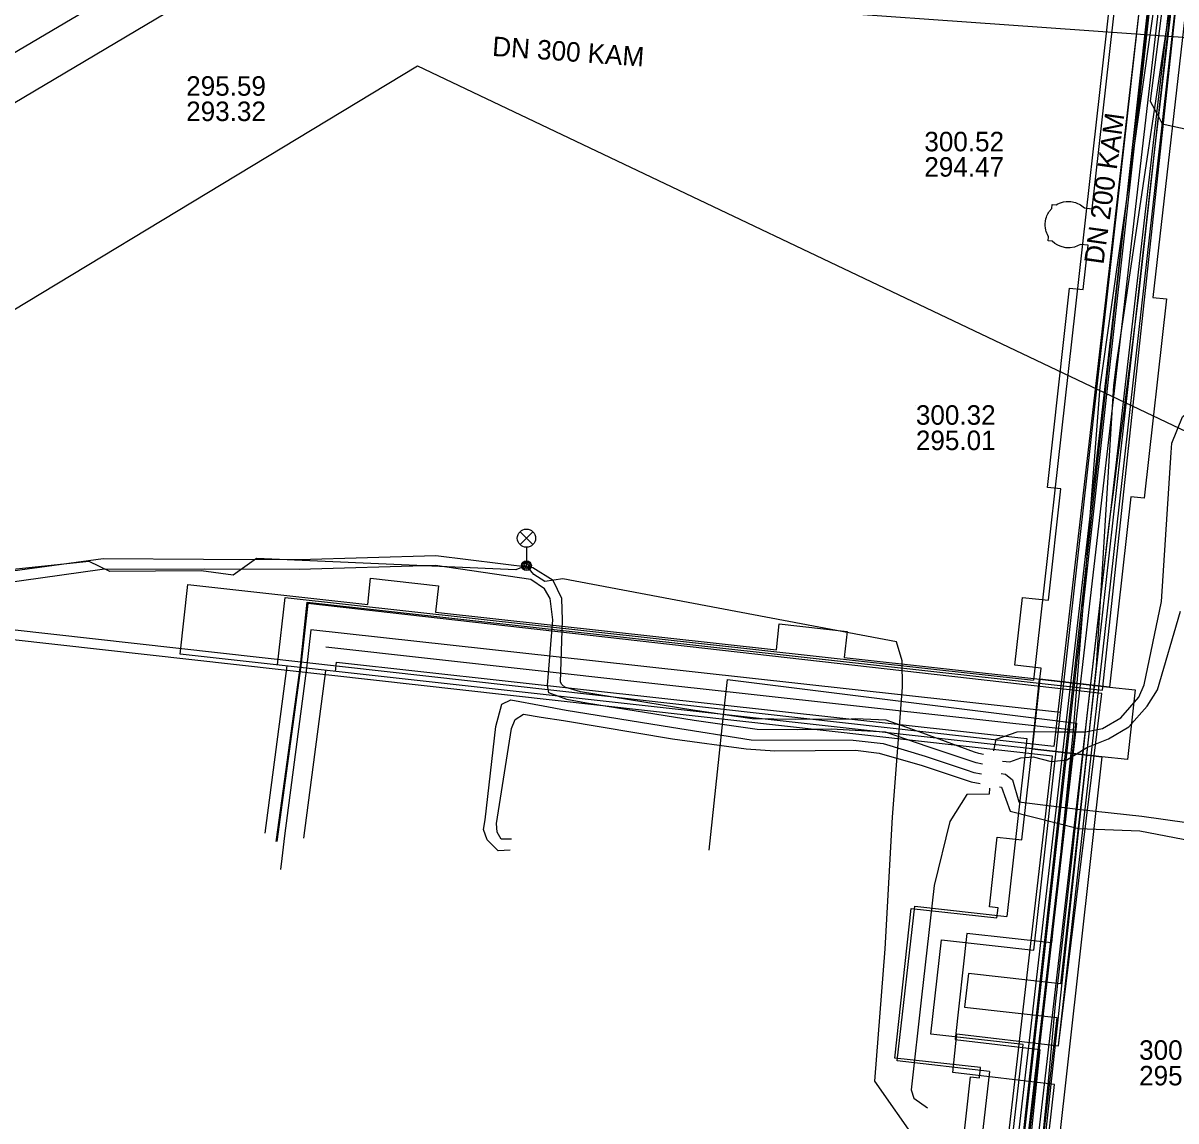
# Model space of a CAD drawing. Extents: x -595540 to -593988, y -1160850 to -1159202.
# Drawn here: x -594370.64 to -594323.32, y -1159649.01 to -1159603.94 of the extents above; entities that cross this region are included whole.
import ezdxf

# ---------------------------------------------------------------- set-up
doc = ezdxf.new("R2010")
doc.units = 0
for name, color, linetype in [('BVK-DESTOVA_trasa sítě', 7, 'Continuous'), ('BVK-KANALIZACE_ vyřazená trasa sítě', 7, 'Continuous'), ('BVK-SPLASKOVA_popisy', 7, 'Continuous'), ('BVK-SPLASKOVA_trasa sítě', 7, 'Continuous'), ('BVK-VODOVOD_trasa sítě', 7, 'Continuous'), ('BVK-VODOVOD_trasa zrušené sítě', 7, 'Continuous'), ('CETIN_kabel podzemní', 7, 'Continuous'), ('DESTOVA-NEPROVOZOVANA_popisy', 7, 'Continuous'), ('DSP-NN-TEPLARNY_kabel', 7, 'Continuous'), ('EON-NN_kabel', 7, 'Continuous'), ('EON-VN_kabel', 7, 'Continuous'), ('PODA_kabel optický', 7, 'Continuous'), ('QUANTCOM_kabel v kolektoru_kabelovodu', 7, 'Continuous'), ('SPLASKOVA_popisy neprovozované sítě', 7, 'Continuous'), ('TEPLARNY-ELEKTRO_kabel', 7, 'Continuous'), ('TEPLARNY-HORKOVODY_trasa sítě', 7, 'Continuous'), ('TEPLARNY-HORKOVODY_trasa sítě obvodem', 7, 'Continuous'), ('TEPLARNY-TEPLOVODY_trasa sítě', 7, 'Continuous'), ('TSB_kabel VO', 7, 'Continuous'), ('TSB_kolektor', 7, 'Continuous'), ('TSB_lampy VO', 7, 'Continuous')]:
    doc.layers.add(name, color=color, linetype=linetype)

msp = doc.modelspace()

# ---------------------------------------------------------------- linework, layer by layer
at = {"layer": 'BVK-DESTOVA_trasa sítě'}
msp.add_lwpolyline([(-594362.16, -1159599.94), (-594378.151, -1159609.381), (-594378.182, -1159609.4), (-594387.517, -1159614.911), (-594387.675, -1159615.004), (-594397.17, -1159620.61)], dxfattribs=at)
at = {"layer": 'BVK-KANALIZACE_ vyřazená trasa sítě'}
msp.add_lwpolyline([(-594361.83, -1159601.77), (-594386.949, -1159616.678), (-594387.662, -1159617.101), (-594397.5, -1159622.94)], dxfattribs=at)
at = {"layer": 'BVK-SPLASKOVA_popisy'}
for p, q in [((-594363.945, -1159606.123), (-594363.945, -1159606.123)), ((-594333.646, -1159608.405), (-594333.646, -1159608.405))]:
    msp.add_line(p, q, dxfattribs=at)
at = {"layer": 'BVK-SPLASKOVA_trasa sítě'}
msp.add_line((-594322.02, -1159604.61), (-594361.83, -1159601.77), dxfattribs=at)
msp.add_lwpolyline([(-594361.83, -1159601.77), (-594386.949, -1159616.678), (-594387.662, -1159617.101), (-594397.5, -1159622.94)], dxfattribs=at)
at = {"layer": 'BVK-VODOVOD_trasa sítě'}
for points in [[(-594333.25, -1159690.56), (-594332.61, -1159684.64), (-594331.97, -1159678.68), (-594331.29, -1159672.74), (-594330.6, -1159666.79), (-594329.96, -1159660.85), (-594329.79, -1159659.31), (-594329.19, -1159653.34), (-594328.856, -1159650.389), (-594328.84, -1159650.25), (-594328.57, -1159647.53), (-594328.26, -1159644.21), (-594327.59, -1159638.29), (-594326.96, -1159632.37), (-594326.73, -1159630.35), (-594326.04, -1159624.4), (-594325.86, -1159623.01), (-594325.7, -1159621.78), (-594325.45, -1159619.87), (-594325.406, -1159619.515), (-594325.01, -1159616.41), (-594324.85, -1159615.22), (-594324.17, -1159609.01), (-594323.49, -1159603.21)], [(-594378.507, -1159620.224), (-594354.45, -1159605.7), (-594325.406, -1159619.515), (-594279.228, -1159641.482)]]:
    msp.add_lwpolyline(points, dxfattribs=at)
at = {"layer": 'BVK-VODOVOD_trasa zrušené sítě'}
msp.add_lwpolyline([(-594347.629, -1159819.215), (-594346.1, -1159803.89), (-594345.04, -1159794.61), (-594342.76, -1159774.51), (-594340.19, -1159751.45), (-594338.17, -1159733.81), (-594334.56, -1159701.77), (-594329.85, -1159660.08), (-594328.73, -1159650.15), (-594326.58, -1159630.34), (-594325.87, -1159618.82), (-594325.758, -1159617.948), (-594323.09, -1159600.08), (-594317.76, -1159552.89), (-594316.59, -1159542.87), (-594314.69, -1159525.89), (-594314.19, -1159521.43), (-594261.93, -1159527.3), (-594216.01, -1159532.5)], dxfattribs=at)
at = {"layer": 'CETIN_kabel podzemní'}
for points in [[(-594341.89, -1159632.35), (-594341.73, -1159630.89), (-594327.4, -1159632.68), (-594331.03, -1159664.3)], [(-594342.48, -1159637.89), (-594342.07, -1159634.03), (-594341.89, -1159632.35)]]:
    msp.add_lwpolyline(points, dxfattribs=at)
at = {"layer": 'DESTOVA-NEPROVOZOVANA_popisy'}
msp.add_line((-594324.83, -1159647.55), (-594324.83, -1159647.55), dxfattribs=at)
at = {"layer": 'DSP-NN-TEPLARNY_kabel'}
msp.add_lwpolyline([(-594351.131, -1159800.414), (-594346.001, -1159801.029), (-594338.675, -1159739.632), (-594345.151, -1159738.897), (-594344.967, -1159737.331), (-594338.491, -1159738.055), (-594328.306, -1159647.508), (-594332.48, -1159647.023), (-594332.307, -1159645.441), (-594328.14, -1159645.926), (-594322.233, -1159593.421), (-594326.443, -1159592.916), (-594326.275, -1159591.32), (-594322.047, -1159591.823), (-594314.168, -1159521.714), (-594259.932, -1159527.844), (-594259.473, -1159523.419), (-594257.682, -1159523.645), (-594258.077, -1159528.038), (-594214.663, -1159532.983), (-594212.767, -1159514.246), (-594218.201, -1159513.533)], dxfattribs=at)
at = {"layer": 'EON-NN_kabel'}
for points in [[(-594330.792, -1159633.81), (-594330.705, -1159633.332), (-594329.838, -1159633.039), (-594329.088, -1159633.028), (-594328.266, -1159633.038), (-594327.036, -1159633.034), (-594326.337, -1159632.904), (-594325.581, -1159632.465), (-594324.842, -1159631.617), (-594324.626, -1159631.114), (-594323.907, -1159627.688), (-594323.514, -1159621.575), (-594323.489, -1159621.184), (-594323.046, -1159620.11), (-594322.279, -1159619.436), (-594321.711, -1159618.893), (-594320.742, -1159618.616), (-594319.978, -1159618.652), (-594318.976, -1159618.228), (-594318.41, -1159617.583), (-594318.226, -1159616.693), (-594318.05, -1159614.544), (-594318.188, -1159614.236), (-594318.864, -1159614.163)], [(-594331.216, -1159633.966), (-594331.411, -1159633.926), (-594331.584, -1159633.868), (-594333.714, -1159633.092), (-594335.215, -1159632.557), (-594336.477, -1159632.501), (-594336.647, -1159632.52), (-594338.921, -1159632.525), (-594340.717, -1159632.507), (-594343.151, -1159632.15), (-594347.754, -1159631.395), (-594348.398, -1159631.2), (-594348.524, -1159631.087), (-594348.586, -1159630.999), (-594348.499, -1159628.446), (-594348.526, -1159627.565), (-594348.883, -1159626.821), (-594349.719, -1159626.307), (-594353.695, -1159625.813), (-594359.31, -1159625.976), (-594363.231, -1159625.964), (-594367.355, -1159625.937), (-594373.093, -1159626.718)], [(-594331.26, -1159634.364), (-594331.514, -1159634.314), (-594331.803, -1159634.217), (-594333.489, -1159633.657), (-594335.239, -1159633.052), (-594337.476, -1159632.924), (-594338.834, -1159632.949), (-594340.502, -1159632.936), (-594343.098, -1159632.565), (-594347.52, -1159631.855), (-594348.32, -1159631.71), (-594349.059, -1159631.43), (-594349.114, -1159631.129), (-594348.899, -1159628.436), (-594349.002, -1159627.569), (-594349.241, -1159627.166), (-594349.794, -1159626.789), (-594353.713, -1159626.213), (-594359.304, -1159626.376), (-594363.199, -1159626.365), (-594367.396, -1159626.372), (-594373.155, -1159627.183)], [(-594330.442, -1159634.244), (-594330.139, -1159634.269), (-594329.679, -1159634.104), (-594329.181, -1159634.059), (-594328.44, -1159634.248), (-594327.792, -1159634.186), (-594326.977, -1159633.682), (-594326.09, -1159633.326), (-594325.259, -1159632.828), (-594324.504, -1159631.985), (-594324.081, -1159631.308), (-594323.131, -1159628.081)], [(-594350.641, -1159637.898), (-594351.134, -1159637.92), (-594351.587, -1159637.468), (-594351.744, -1159637.049), (-594351.679, -1159636.645), (-594351.236, -1159632.818), (-594350.995, -1159631.906), (-594350.624, -1159631.724), (-594349.287, -1159631.973), (-594348.343, -1159632.154), (-594344.02, -1159632.849), (-594340.751, -1159633.364), (-594336.566, -1159633.376), (-594335.342, -1159633.511), (-594333.611, -1159634.039), (-594331.929, -1159634.597), (-594331.616, -1159634.702), (-594331.305, -1159634.762)], [(-594350.586, -1159637.446), (-594351.022, -1159637.437), (-594351.179, -1159637.157), (-594351.206, -1159636.8), (-594350.596, -1159632.895), (-594350.446, -1159632.533), (-594350.105, -1159632.316), (-594349.369, -1159632.428), (-594348.453, -1159632.577), (-594343.979, -1159633.318), (-594340.96, -1159633.741), (-594339.783, -1159633.818), (-594336.469, -1159633.787), (-594335.5, -1159633.906), (-594333.731, -1159634.421), (-594332.055, -1159634.977), (-594331.718, -1159635.09), (-594331.35, -1159635.159)], [(-594330.499, -1159634.753), (-594330.314, -1159634.779), (-594330.031, -1159635.01), (-594329.768, -1159635.91), (-594327.24, -1159636.224), (-594324.72, -1159636.503), (-594320.049, -1159637.162), (-594313.773, -1159638.106), (-594311.245, -1159638.371), (-594310.78, -1159638.532), (-594310.475, -1159639.042), (-594310.535, -1159639.439), (-594310.36, -1159639.837), (-594310.199, -1159639.846)], [(-594330.968, -1159635.351), (-594330.991, -1159635.599), (-594331.906, -1159635.613), (-594332.595, -1159636.717), (-594333.242, -1159639.341), (-594333.761, -1159643.934), (-594334.192, -1159647.735), (-594334.077, -1159648.071), (-594333.521, -1159648.471)], [(-594330.56, -1159635.294), (-594330.479, -1159635.303), (-594330.117, -1159636.29), (-594327.32, -1159637.009), (-594324.807, -1159637.107), (-594320.102, -1159638.01), (-594313.874, -1159638.766), (-594311.345, -1159638.755), (-594311.05, -1159638.86), (-594310.891, -1159639.124), (-594310.945, -1159639.481), (-594310.756, -1159639.995), (-594310.611, -1159640.224), (-594310.221, -1159640.245)]]:
    msp.add_lwpolyline(points, dxfattribs=at)
at = {"layer": 'EON-VN_kabel'}
for points in [[(-594210.956, -1159480.374), (-594210.243, -1159483.693), (-594215.579, -1159532.048), (-594215.623, -1159532.445), (-594215.667, -1159532.843), (-594215.711, -1159533.242), (-594314.268, -1159522.512), (-594336.861, -1159717.757), (-594334.759, -1159718.001)], [(-594213.283, -1159532.298), (-594215.181, -1159532.091), (-594215.579, -1159532.048), (-594294.682, -1159523.437), (-594295.08, -1159523.394), (-594315.325, -1159521.19), (-594328.336, -1159633.645), (-594372.937, -1159628.643)], [(-594364.67, -1159928.266), (-594362.747, -1159928.496), (-594362.35, -1159928.543), (-594361.952, -1159928.591), (-594352.49, -1159849.35), (-594314.62, -1159522.072), (-594295.167, -1159524.19), (-594295.124, -1159523.792), (-594295.08, -1159523.394), (-594294.856, -1159521.337)], [(-594430.019, -1159808.018), (-594430.296, -1159810.807), (-594349.761, -1159818.806), (-594349.363, -1159818.846), (-594314.972, -1159521.631), (-594295.124, -1159523.792), (-594294.726, -1159523.835), (-594215.623, -1159532.445), (-594215.225, -1159532.489), (-594213.34, -1159532.694)], [(-594360.75, -1159905.026), (-594359.955, -1159905.12), (-594353.291, -1159849.312), (-594349.807, -1159819.204), (-594349.761, -1159818.806), (-594328.383, -1159634.042), (-594373.022, -1159629.036)]]:
    msp.add_lwpolyline(points, dxfattribs=at)
at = {"layer": 'PODA_kabel optický'}
msp.add_lwpolyline([(-594331.182, -1159664.009), (-594323.906, -1159598.267)], dxfattribs=at)
at = {"layer": 'QUANTCOM_kabel v kolektoru_kabelovodu'}
msp.add_lwpolyline([(-594331.122, -1159663.806), (-594315.174, -1159520.461), (-594215.787, -1159531.518), (-594210.683, -1159485.641), (-594236.722, -1159482.744)], dxfattribs=at)
at = {"layer": 'SPLASKOVA_popisy neprovozované sítě'}
msp.add_line((-594333.993, -1159619.63), (-594333.993, -1159619.63), dxfattribs=at)
at = {"layer": 'TEPLARNY-ELEKTRO_kabel'}
for points in [[(-594360.252, -1159637.536), (-594360.239, -1159637.457), (-594359.255, -1159630.318), (-594358.985, -1159627.708), (-594326.339, -1159631.327), (-594322.704, -1159597.606), (-594316.977, -1159598.185), (-594316.78, -1159596.333), (-594305.321, -1159597.592), (-594305.294, -1159597.345)], [(-594298.771, -1159657.362), (-594300.601, -1159657.179), (-594301.642, -1159667.012), (-594302.213, -1159666.947), (-594302.383, -1159666.963), (-594304.746, -1159666.698), (-594304.805, -1159666.653), (-594330.131, -1159663.782), (-594328.306, -1159647.508), (-594332.48, -1159647.023), (-594332.307, -1159645.441), (-594328.14, -1159645.926), (-594326.356, -1159631.461), (-594358.949, -1159627.77), (-594359.234, -1159630.326), (-594360.231, -1159637.539)]]:
    msp.add_lwpolyline(points, dxfattribs=at)
at = {"layer": 'TEPLARNY-HORKOVODY_trasa sítě'}
for p, q in [((-594328.06, -1159632.249), (-594324.166, -1159597.636)), ((-594359.007, -1159630.425), (-594359.906, -1159637.3)), ((-594329.156, -1159641.995), (-594328.06, -1159632.249)), ((-594331.632, -1159664), (-594329.592, -1159645.872))]:
    msp.add_line(p, q, dxfattribs=at)
for points in [[(-594328.06, -1159632.249), (-594347.264, -1159630.127), (-594358.828, -1159628.849), (-594359.007, -1159630.425)], [(-594359.906, -1159637.3), (-594360.016, -1159638.239), (-594360.071, -1159638.694)], [(-594329.592, -1159645.872), (-594333.376, -1159645.447), (-594332.94, -1159641.57), (-594329.156, -1159641.995)]]:
    msp.add_lwpolyline(points, dxfattribs=at)
at = {"layer": 'TEPLARNY-HORKOVODY_trasa sítě obvodem'}
for p, q in [((-594325.408, -1159597.497), (-594329.168, -1159630.919)), ((-594323.034, -1159598.752), (-594326.818, -1159632.389)), ((-594360.699, -1159637.196), (-594359.8, -1159630.322)), ((-594359.113, -1159637.404), (-594358.214, -1159630.529)), ((-594326.818, -1159632.389), (-594328.054, -1159643.376)), ((-594329.436, -1159633.304), (-594330.259, -1159640.613)), ((-594328.21, -1159644.769), (-594330.255, -1159662.948)), ((-594330.974, -1159646.974), (-594332.874, -1159663.861))]:
    msp.add_line(p, q, dxfattribs=at)
for points in [[(-594360.199, -1159630.29), (-594359.885, -1159627.525), (-594347.132, -1159628.934), (-594329.168, -1159630.919)], [(-594357.815, -1159630.561), (-594357.77, -1159630.173), (-594347.396, -1159631.32), (-594329.436, -1159633.304)], [(-594330.974, -1159646.974), (-594334.758, -1159646.549), (-594334.043, -1159640.188), (-594330.259, -1159640.613)], [(-594328.054, -1159643.376), (-594331.838, -1159642.951), (-594331.994, -1159644.344), (-594328.21, -1159644.769)]]:
    msp.add_lwpolyline(points, dxfattribs=at)
at = {"layer": 'TEPLARNY-TEPLOVODY_trasa sítě'}
for points in [[(-594323.458, -1159597.882), (-594326.445, -1159618.876), (-594326.911, -1159624.913), (-594327.534, -1159632.972)], [(-594327.534, -1159632.972), (-594345.453, -1159630.98), (-594358.22, -1159629.56)], [(-594327.534, -1159632.972), (-594328.424, -1159641.704), (-594331.902, -1159641.315), (-594332.385, -1159645.667), (-594328.902, -1159646.074), (-594330.704, -1159663.367)]]:
    msp.add_lwpolyline(points, dxfattribs=at)
at = {"layer": 'TSB_kabel VO'}
for points in [[(-594323.44, -1159599.9), (-594324.38, -1159607.15), (-594324.01, -1159607.83), (-594323.89, -1159608.08), (-594320.88, -1159608.73), (-594319.68, -1159609.75), (-594318.86, -1159611.78), (-594318.54, -1159612.37), (-594318.911, -1159612.523)], [(-594333.92, -1159649.9), (-594335.68, -1159647.38), (-594335.25, -1159641.94), (-594334.95, -1159636.54), (-594334.54, -1159631.2), (-594334.56, -1159630.12), (-594334.79, -1159629.34), (-594348.49, -1159626.76), (-594349.22, -1159626.87), (-594349.67, -1159626.58), (-594349.978, -1159626.212), (-594350.41, -1159626.39), (-594361.06, -1159625.92), (-594362.02, -1159626.6), (-594363.33, -1159626.43), (-594367.08, -1159626.46), (-594367.93, -1159626.05), (-594373.673, -1159626.644)]]:
    msp.add_lwpolyline(points, dxfattribs=at)
at = {"layer": 'TSB_kolektor'}
msp.add_lwpolyline([(-594322.724, -1159601.646), (-594324.266, -1159615.201), (-594323.709, -1159615.263), (-594324.62, -1159623.448), (-594325.176, -1159623.386), (-594326.045, -1159631.198), (-594328.908, -1159630.879), (-594328.857, -1159630.421), (-594329.931, -1159630.301), (-594329.619, -1159627.518), (-594328.547, -1159627.638), (-594328.038, -1159623.067), (-594328.595, -1159623.005), (-594327.684, -1159614.821), (-594327.128, -1159614.883), (-594326.925, -1159613.059), (-594327.233, -1159613.024), (-594327.36, -1159613.091), (-594327.481, -1159613.134), (-594327.659, -1159613.164), (-594327.839, -1159613.161), (-594327.99, -1159613.132), (-594328.065, -1159613.105), (-594328.173, -1159613.062), (-594328.294, -1159612.984), (-594328.399, -1159612.898), (-594328.565, -1159612.877), (-594328.546, -1159612.712), (-594328.59, -1159612.627), (-594328.618, -1159612.566), (-594328.645, -1159612.495), (-594328.66, -1159612.436), (-594328.678, -1159612.347), (-594328.687, -1159612.258), (-594328.686, -1159612.177), (-594328.679, -1159612.079), (-594328.659, -1159611.981), (-594328.637, -1159611.912), (-594328.616, -1159611.849), (-594328.579, -1159611.778), (-594328.554, -1159611.728), (-594328.517, -1159611.673), (-594328.418, -1159611.548), (-594328.399, -1159611.386), (-594328.235, -1159611.404), (-594328.165, -1159611.364), (-594328.099, -1159611.336), (-594328.018, -1159611.307), (-594327.936, -1159611.284), (-594327.82, -1159611.268), (-594327.75, -1159611.264), (-594327.694, -1159611.265), (-594327.633, -1159611.269), (-594327.569, -1159611.278), (-594327.509, -1159611.292), (-594327.442, -1159611.31), (-594327.355, -1159611.343), (-594327.294, -1159611.373), (-594327.232, -1159611.408), (-594327.178, -1159611.445), (-594327.13, -1159611.48), (-594327.072, -1159611.531), (-594326.759, -1159611.568), (-594325.607, -1159601.314)], dxfattribs=at)
for points in [[(-594329.226, -1159633.741), (-594364.19, -1159629.851), (-594363.872, -1159626.989), (-594356.496, -1159627.81), (-594356.376, -1159626.735), (-594353.593, -1159627.047), (-594353.714, -1159628.119), (-594339.72, -1159629.676), (-594339.6, -1159628.602), (-594336.817, -1159628.913), (-594336.937, -1159629.986), (-594328.908, -1159630.879)], [(-594328.916, -1159630.876), (-594326.045, -1159631.198), (-594324.992, -1159631.315), (-594325.31, -1159634.177), (-594326.364, -1159634.06), (-594329.226, -1159633.741)], [(-594332.394, -1159662.216), (-594331.054, -1159650.171), (-594332.062, -1159650.06), (-594331.746, -1159647.198), (-594331.388, -1159647.237), (-594331.342, -1159646.82), (-594334.861, -1159646.432), (-594334.183, -1159640.289), (-594330.665, -1159640.677), (-594330.619, -1159640.259), (-594330.977, -1159640.22), (-594330.661, -1159637.357), (-594329.641, -1159637.47), (-594329.226, -1159633.741), (-594326.364, -1159634.06), (-594329.532, -1159662.534)]]:
    msp.add_lwpolyline(points, close=True, dxfattribs=at)
at = {"layer": 'TSB_lampy VO'}
for p, q in [((-594350.243, -1159625.352), (-594349.713, -1159624.822)), ((-594350.243, -1159624.822), (-594349.713, -1159625.352)), ((-594350.243, -1159625.352), (-594349.713, -1159624.822)), ((-594350.243, -1159624.822), (-594349.713, -1159625.352)), ((-594349.978, -1159625.462), (-594349.978, -1159626.212)), ((-594349.978, -1159625.462), (-594349.978, -1159626.212))]:
    msp.add_line(p, q, dxfattribs=at)
for centre, radius in [((-594349.978, -1159625.087), 0.375), ((-594349.978, -1159625.087), 0.375), ((-594349.978, -1159626.212), 0.2), ((-594349.978, -1159626.212), 0.2), ((-594349.978, -1159626.212), 0.145), ((-594349.978, -1159626.212), 0.145), ((-594349.978, -1159626.212), 0.0876), ((-594349.978, -1159626.212), 0.0876)]:
    msp.add_circle(centre, radius, dxfattribs=at)

# ---------------------------------------------------------------- texts
at = {"layer": 'BVK-SPLASKOVA_popisy'}
msp.add_text('DN 300 KAM', height=0.8, rotation=355.9214, dxfattribs=at).set_placement((-594351.402, -1159605.286))
for s, p in [('295.59', (-594363.945, -1159606.923)), ('293.32', (-594363.945, -1159607.963)), ('300.52', (-594333.646, -1159609.205)), ('294.47', (-594333.646, -1159610.245))]:
    msp.add_text(s, height=0.8, dxfattribs=at).set_placement(p)
at = {"layer": 'DESTOVA-NEPROVOZOVANA_popisy'}
for s, p in [('300.46', (-594324.83, -1159646.5)), ('295.16', (-594324.83, -1159647.55))]:
    msp.add_text(s, height=0.8, dxfattribs=at).set_placement(p)
at = {"layer": 'SPLASKOVA_popisy neprovozované sítě'}
msp.add_text('DN 200 KAM', height=0.8, rotation=81.9903, dxfattribs=at).set_placement((-594326.299, -1159613.874))
for s, p in [('300.32', (-594333.993, -1159620.43)), ('295.01', (-594333.993, -1159621.47))]:
    msp.add_text(s, height=0.8, dxfattribs=at).set_placement(p)

doc.saveas('drawing.dxf')
